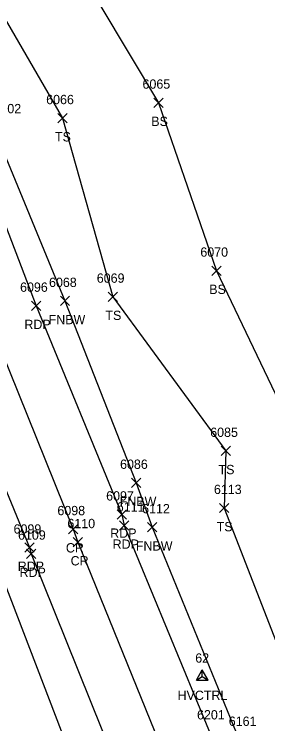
# Model space of a CAD drawing. Extents: x 1472233 to 1475777, y 540726 to 543442.
# Drawn here: x 1472498.2 to 1472552.6, y 541668.7 to 541821 of the extents above; entities that cross this region are included whole.
import ezdxf

# ---------------------------------------------------------------- set-up
doc = ezdxf.new("R2010")
doc.units = 0
for name, color, linetype in [('C_A', 7, 'Continuous'), ('C_I', 7, 'Continuous'), ('CPSM', 7, 'Continuous'), ('L_A', 7, 'Continuous'), ('L_I', 7, 'Continuous'), ('L_TIC', 7, 'Continuous'), ('LELB', 7, 'Continuous'), ('LFNC', 7, 'Continuous'), ('P_A', 7, 'Continuous'), ('P_I', 7, 'Continuous'), ('P_TIC', 7, 'Continuous'), ('PET', 7, 'Continuous'), ('PRC', 7, 'Continuous'), ('U_C', 7, 'Continuous')]:
    doc.layers.add(name, color=color, linetype=linetype)

msp = doc.modelspace()

# ---------------------------------------------------------------- linework, layer by layer
at = {"layer": 'CPSM'}
for p, q in [((1472537.31, 541678.07), (1472538.56, 541680.24)), ((1472539.81, 541678.07), (1472538.56, 541680.24)), ((1472538.56, 541678.79), (1472538.56, 541680.24)), ((1472537.31, 541678.07), (1472538.56, 541678.79)), ((1472537.31, 541678.07), (1472539.81, 541678.07)), ((1472538.56, 541678.79), (1472538.56, 541678.79)), ((1472538.56, 541678.79), (1472539.81, 541678.07))]:
    msp.add_line(p, q, dxfattribs=at)
at = {"layer": 'L_TIC'}
for points in [[(1472528.16, 541801.02), (1472530.16, 541803.02)], [(1472530.16, 541801.02), (1472528.16, 541803.02)], [(1472507.51, 541797.7), (1472509.51, 541799.7)], [(1472509.51, 541797.7), (1472507.51, 541799.7)], [(1472540.61, 541764.95), (1472542.61, 541766.95)], [(1472542.61, 541764.95), (1472540.61, 541766.95)], [(1472508.07, 541758.45), (1472510.07, 541760.45)], [(1472510.07, 541758.45), (1472508.07, 541760.45)], [(1472518.34, 541759.36), (1472520.34, 541761.36)], [(1472520.34, 541759.36), (1472518.34, 541761.36)], [(1472542.64, 541726.26), (1472544.64, 541728.26)], [(1472544.64, 541726.26), (1472542.64, 541728.26)], [(1472523.35, 541719.4), (1472525.35, 541721.4)], [(1472525.35, 541719.4), (1472523.35, 541721.4)], [(1472542.24, 541714), (1472544.24, 541716)], [(1472544.24, 541714), (1472542.24, 541716)], [(1472526.82, 541709.86), (1472528.82, 541711.86)], [(1472528.82, 541709.86), (1472526.82, 541711.86)]]:
    msp.add_lwpolyline(points, dxfattribs=at)
at = {"layer": 'LELB'}
for points in [[(1472503.72, 541844.51), (1472529.16, 541802.02), (1472541.61, 541765.95), (1472557.39, 541733), (1472559.5, 541718.42), (1472582.86, 541677.08), (1472594.91, 541633.27), (1472599.59, 541619.1), (1472601.48, 541603.35), (1472619.95, 541558.24), (1472641.66, 541510.91)], [(1472484.34, 541840.42), (1472508.51, 541798.7), (1472519.34, 541760.36), (1472543.64, 541727.26), (1472543.24, 541715), (1472560.46, 541670.84), (1472572.87, 541630.9), (1472574.19, 541601.93), (1472592.34, 541551.17), (1472612.27, 541501.36), (1472628.64, 541456.14), (1472641.03, 541420.94), (1472653.51, 541391.46), (1472656.79, 541384.97), (1472662.92, 541362.2), (1472669.18, 541346.61), (1472674.21, 541333.47)], [(1472448.1, 541812.75), (1472448.35, 541808.89), (1472456.83, 541789.05), (1472474.31, 541748.23), (1472493.04, 541702.8), (1472494.57, 541702.64), (1472518, 541641.77), (1472527.77, 541616.94), (1472533.94, 541611.96), (1472541.35, 541598.76), (1472552.58, 541572.19), (1472569.89, 541532.32), (1472586.68, 541490.5), (1472602.95, 541447.47), (1472614.29, 541413.72), (1472616.34, 541394.53)]]:
    msp.add_lwpolyline(points, dxfattribs=at)
at = {"layer": 'LFNC'}
msp.add_lwpolyline([(1472591, 541866.28), (1472540.71, 541867.28), (1472494.65, 541865.84), (1472479.41, 541862.64), (1472472.67, 541849.88), (1472485.32, 541819.09), (1472493.81, 541796.3), (1472509.07, 541759.45), (1472524.35, 541720.4), (1472527.82, 541710.86), (1472546.47, 541665.22), (1472562.01, 541628.06)], dxfattribs=at)
at = {"layer": 'P_TIC'}
for points in [[(1472501.86, 541757.42), (1472503.86, 541759.42)], [(1472503.86, 541757.42), (1472501.86, 541759.42)], [(1472520.3, 541712.6), (1472522.3, 541714.6)], [(1472522.3, 541712.6), (1472520.3, 541714.6)], [(1472509.83, 541709.45), (1472511.83, 541711.45)], [(1472511.83, 541709.45), (1472509.83, 541711.45)], [(1472520.81, 541710.24), (1472522.81, 541712.24)], [(1472522.81, 541710.24), (1472520.81, 541712.24)], [(1472510.85, 541706.67), (1472512.85, 541708.67)], [(1472512.85, 541706.67), (1472510.85, 541708.67)], [(1472500.43, 541705.5), (1472502.43, 541707.5)], [(1472502.43, 541705.5), (1472500.43, 541707.5)], [(1472500.82, 541704.19), (1472502.82, 541706.19)], [(1472502.82, 541704.19), (1472500.82, 541706.19)]]:
    msp.add_lwpolyline(points, dxfattribs=at)
at = {"layer": 'PET'}
for points in [[(1472431.81, 541951), (1472434.94, 541942.83), (1472440.19, 541926.31), (1472454.88, 541886.72), (1472470.9, 541847.46), (1472487.25, 541799.16), (1472502.86, 541758.42), (1472521.3, 541713.6), (1472521.81, 541711.24), (1472540.25, 541666.6), (1472555.59, 541628.47), (1472566.44, 541602.13), (1472581.86, 541563.08), (1472587.45, 541548.93), (1472607.29, 541499.12), (1472625.04, 541453.69), (1472638.62, 541419.6), (1472649.94, 541390.39), (1472660.9, 541361.79), (1472670.65, 541335.94), (1472680.31, 541310.93), (1472684.25, 541300.56), (1472697.31, 541267.54), (1472711.09, 541230.89)], [(1472410.42, 541944.75), (1472417.04, 541924.07), (1472429.27, 541890.41), (1472437.03, 541868.87), (1472443.66, 541851.19), (1472458.48, 541813.05), (1472466.78, 541792.24), (1472482.95, 541751.29), (1472501.43, 541706.5), (1472501.82, 541705.19), (1472522.02, 541654.99), (1472538.62, 541615.01), (1472544.85, 541600.28), (1472555.29, 541573.09), (1472571.16, 541534.06), (1472588.21, 541491.28), (1472604.53, 541448.36), (1472617.02, 541415.32), (1472632.48, 541374.1), (1472640.33, 541354.3), (1472653.53, 541321.3), (1472663.39, 541294.75), (1472676.2, 541262.98), (1472690.88, 541224.88)]]:
    msp.add_lwpolyline(points, dxfattribs=at)
at = {"layer": 'PRC'}
msp.add_lwpolyline([(1472420.86, 541948.25), (1472433.46, 541909.93), (1472447.3, 541871.91), (1472463.52, 541829.07), (1472476.48, 541795.89), (1472493.07, 541754.32), (1472510.83, 541710.45), (1472511.85, 541707.67), (1472530.21, 541662.33), (1472546.22, 541622.93), (1472556.77, 541597.06), (1472571.64, 541559.78), (1472578.28, 541543.8), (1472597.24, 541495.81), (1472616.73, 541446.14), (1472628.52, 541416.05), (1472640.35, 541384.78), (1472651, 541357.43), (1472663.57, 541324.45), (1472674.03, 541297.85), (1472686.99, 541264.4), (1472700.97, 541228.15)], dxfattribs=at)

# ---------------------------------------------------------------- texts
at = {"layer": 'C_A'}
msp.add_text('HVCTRL', height=2, dxfattribs=at).set_placement((1472533.25, 541673.79))
at = {"layer": 'C_I'}
msp.add_text('62', height=2, dxfattribs=at).set_placement((1472537.05, 541681.79))
at = {"layer": 'L_A'}
for s, p in [('BS', (1472527.6, 541797.02)), ('TS', (1472506.92, 541793.7)), ('BS', (1472540.05, 541760.95)), ('TS', (1472517.75, 541755.36)), ('FNBW', (1472505.55, 541754.45)), ('TS', (1472542.05, 541722.26)), ('FNBW', (1472520.82, 541715.4)), ('TS', (1472541.65, 541710)), ('FNBW', (1472524.29, 541705.86))]:
    msp.add_text(s, height=2, dxfattribs=at).set_placement(p)
at = {"layer": 'L_I'}
for s, p in [('6065', (1472525.72, 541805.02)), ('6066', (1472505.03, 541801.7)), ('6070', (1472538.14, 541768.95)), ('6069', (1472515.9, 541763.36)), ('6068', (1472505.64, 541762.45)), ('6085', (1472540.26, 541730.26)), ('6086', (1472520.9, 541723.4)), ('6113', (1472541.06, 541718)), ('6112', (1472525.64, 541713.86)), ('6201', (1472537.43, 541669.6)), ('6161', (1472544.25, 541668.22))]:
    msp.add_text(s, height=2, dxfattribs=at).set_placement(p)
at = {"layer": 'P_A'}
for s, p in [('RDP', (1472500.35, 541753.42)), ('RDP', (1472518.79, 541708.6)), ('CR', (1472509.26, 541705.45)), ('RDP', (1472519.3, 541706.24)), ('CR', (1472510.28, 541702.67)), ('RDP', (1472498.91, 541701.5)), ('RDP', (1472499.31, 541700.19))]:
    msp.add_text(s, height=2, dxfattribs=at).set_placement(p)
at = {"layer": 'P_I'}
for s, p in [('6096', (1472499.42, 541761.42)), ('6097', (1472517.91, 541716.6)), ('6111', (1472520.2, 541714.24)), ('6098', (1472507.44, 541713.45)), ('6099', (1472498.03, 541709.5)), ('6110', (1472509.59, 541710.67)), ('6109', (1472498.99, 541708.19)), ('6201', (1472537.43, 541669.6))]:
    msp.add_text(s, height=2, dxfattribs=at).set_placement(p)
at = {"layer": 'U_C'}
msp.add_text('221/15/102', height=2, dxfattribs=at).set_placement((1472486.27, 541799.75))

doc.saveas('drawing.dxf')
